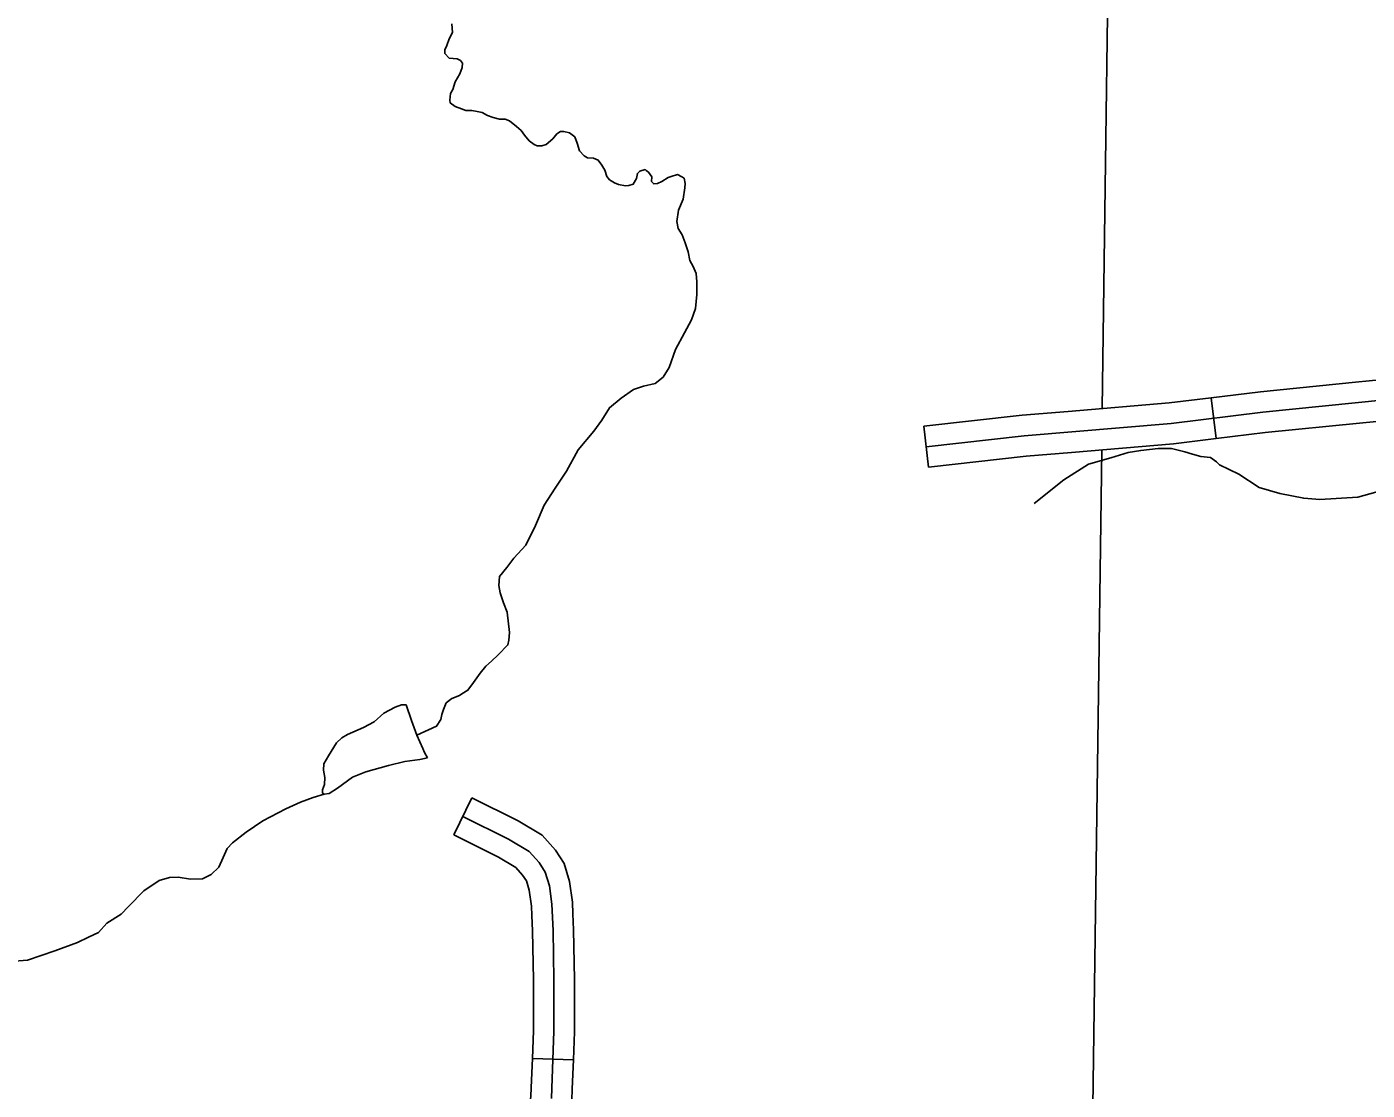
# Model space of a CAD drawing. Extents: x 8749 to 11879, y 13275 to 15339.
# Drawn here: x 10023.2 to 10121.1, y 13768.9 to 13846.6 of the extents above; entities that cross this region are included whole.
import ezdxf

# ---------------------------------------------------------------- set-up
doc = ezdxf.new("R2010")
doc.units = 0
for name, color, linetype in [('Level 31', 7, 'Continuous'), ('Level 35', 7, 'Continuous'), ('Level 45', 7, 'Continuous'), ('Level 5', 7, 'Continuous')]:
    doc.layers.add(name, color=color, linetype=linetype)

msp = doc.modelspace()

# ---------------------------------------------------------------- linework, layer by layer
at = {"layer": 'Level 31'}
msp.add_lwpolyline([(10088.912, 13815.903), (10096.084, 13816.7), (10106.822, 13817.6), (10113.511, 13818.418), (10122.428, 13819.319), (10126.886, 13819.759), (10127.493, 13819.654), (10127.828, 13819.402), (10128.1, 13819.109), (10128.309, 13817.705), (10128.225, 13814.07), (10128.058, 13807.596), (10127.951, 13803.826)], dxfattribs=at)
at = {"layer": 'Level 35'}
for points in [[(10063.404, 13838.061), (10063.241, 13838.525), (10062.859, 13838.825), (10062.45, 13838.907), (10062.205, 13838.907), (10061.932, 13838.743), (10061.633, 13838.388), (10061.142, 13837.979), (10060.842, 13837.87), (10060.488, 13837.87), (10060.27, 13837.979), (10059.916, 13838.225), (10059.561, 13838.661), (10059.316, 13838.989), (10058.989, 13839.289), (10058.471, 13839.698), (10058.144, 13839.807), (10057.735, 13839.807), (10057.272, 13839.943), (10056.863, 13840.08), (10056.481, 13840.298), (10056.1, 13840.38), (10055.718, 13840.462), (10055.282, 13840.462), (10054.955, 13840.571), (10054.492, 13840.735), (10054.137, 13841.007), (10054.11, 13841.198), (10054.165, 13841.69), (10054.328, 13841.99), (10054.492, 13842.535), (10054.846, 13843.136), (10055.01, 13843.599), (10055.037, 13843.899), (10054.901, 13844.09), (10054.655, 13844.227), (10054.355, 13844.254), (10054.056, 13844.281), (10053.756, 13844.609), (10053.756, 13844.882), (10053.892, 13845.209), (10054.056, 13845.673), (10054.301, 13846.137), (10054.274, 13846.464), (10054.246, 13846.791)], [(10063.404, 13838.061), (10063.59, 13837.496), (10063.917, 13837.141), (10064.162, 13837.005), (10064.598, 13836.978), (10064.952, 13836.822), (10065.225, 13836.459), (10065.443, 13836.105), (10065.579, 13835.641), (10065.77, 13835.395), (10066.152, 13835.177), (10066.424, 13835.041), (10066.942, 13834.959), (10067.187, 13834.986), (10067.514, 13835.068), (10067.76, 13835.477), (10067.814, 13835.859), (10068.005, 13836.023), (10068.386, 13836.132), (10068.468, 13836.077), (10068.632, 13835.941), (10068.877, 13835.614), (10068.85, 13835.259), (10069.013, 13835.095), (10069.286, 13835.123), (10069.613, 13835.259), (10070.076, 13835.559), (10070.294, 13835.641), (10070.758, 13835.777), (10071.057, 13835.614), (10071.221, 13835.504), (10071.303, 13835.123), (10071.276, 13834.795), (10071.167, 13833.977)], [(10064.645, 13817.04), (10065.21, 13817.842), (10065.782, 13818.742), (10066.627, 13819.452), (10067.526, 13820.079), (10068.262, 13820.325), (10069.107, 13820.516), (10069.707, 13820.98), (10070.143, 13821.689), (10070.606, 13822.999), (10071.26, 13824.226), (10071.778, 13825.154), (10072.051, 13826), (10072.16, 13827.009), (10072.16, 13827.937), (10072.105, 13828.551), (10071.887, 13829.069), (10071.642, 13829.506), (10071.533, 13830.133), (10071.315, 13830.788), (10071.097, 13831.361), (10070.797, 13831.825), (10070.688, 13832.343), (10070.824, 13833.162), (10071.167, 13833.977)], [(10058.297, 13803.824), (10058.022, 13804.49), (10057.777, 13805.226), (10057.695, 13805.772), (10057.749, 13806.427), (10058.267, 13807.082), (10058.785, 13807.764), (10059.657, 13808.718), (10060.366, 13810.137), (10060.993, 13811.638), (10061.81, 13812.866), (10062.628, 13814.121), (10063.5, 13815.676), (10064.645, 13817.04)], [(10102.417, 13815.086), (10103.663, 13815.468), (10104.59, 13815.632), (10105.871, 13815.768), (10106.852, 13815.768), (10107.806, 13815.523), (10108.378, 13815.359), (10108.978, 13815.195), (10109.687, 13815.113), (10110.123, 13814.786), (10110.341, 13814.568), (10111.758, 13813.886), (10113.257, 13812.931), (10114.756, 13812.494), (10116.5, 13812.139), (10117.672, 13812.058), (10120.452, 13812.221), (10121.761, 13812.576), (10123.178, 13813.476), (10124.295, 13814.813), (10125.685, 13816.068), (10126.789, 13816.829)], [(10102.417, 13815.086), (10100.782, 13814.622), (10098.983, 13813.476), (10096.803, 13811.757)], [(10051.691, 13794.845), (10053.146, 13795.502), (10053.446, 13795.994), (10053.528, 13796.348), (10053.637, 13796.703), (10053.855, 13797.194), (10054.263, 13797.521), (10054.809, 13797.74), (10054.999, 13797.849), (10055.435, 13798.122), (10055.844, 13798.695), (10056.335, 13799.377), (10056.744, 13799.868), (10057.153, 13800.25), (10057.643, 13800.713), (10058.352, 13801.423), (10058.434, 13801.777), (10058.461, 13802.323), (10058.297, 13803.824)], [(10052.486, 13793.177), (10051.925, 13793.068), (10050.835, 13792.912), (10049.636, 13792.616), (10047.985, 13792.164), (10047.004, 13791.774), (10045.913, 13790.979), (10045.29, 13790.589), (10044.932, 13790.527), (10044.808, 13790.605), (10044.808, 13790.854), (10044.963, 13791.244), (10044.979, 13791.759), (10044.885, 13792.273), (10044.901, 13792.741), (10045.244, 13793.333), (10045.835, 13794.284), (10046.209, 13794.643), (10046.645, 13794.892), (10047.813, 13795.391), (10048.577, 13795.812), (10049.293, 13796.436), (10050.118, 13796.888), (10050.586, 13797.059), (10050.928, 13797.059)], [(10050.928, 13797.059), (10051.302, 13795.906), (10051.691, 13794.845), (10052.143, 13793.863), (10052.252, 13793.583), (10052.486, 13793.177)], [(10044.932, 13790.527), (10044.129, 13790.275), (10043.203, 13789.948), (10042.14, 13789.457), (10040.45, 13788.584), (10039.224, 13787.765), (10038.242, 13786.974), (10037.833, 13786.565), (10037.561, 13785.91), (10037.234, 13785.201), (10036.662, 13784.655), (10036.035, 13784.355), (10035.162, 13784.328), (10034.263, 13784.464), (10033.636, 13784.437), (10032.873, 13784.218), (10031.756, 13783.482), (10030.638, 13782.336), (10030.093, 13781.763), (10029.057, 13781.108), (10028.43, 13780.426), (10027.722, 13780.099), (10026.904, 13779.689), (10025.242, 13779.089), (10023.252, 13778.407), (10020.75, 13778.216)]]:
    msp.add_lwpolyline(points, dxfattribs=at)
at = {"layer": 'Level 45'}
for p, q in [((10110.109, 13816.491), (10109.745, 13819.469)), ((10089.077, 13814.413), (10088.746, 13817.394)), ((10054.395, 13787.567), (10055.731, 13790.253)), ((10060.14, 13771.239), (10063.138, 13771.124))]:
    msp.add_line(p, q, dxfattribs=at)
for points in [[(10120.274, 13820.609), (10122.279, 13820.811), (10126.941, 13821.271), (10128.104, 13821.07), (10128.836, 13820.521), (10129.515, 13819.789), (10129.812, 13817.799), (10129.781, 13816.458)], [(10109.745, 13819.469), (10113.345, 13819.908), (10120.274, 13820.609)], [(10099.29, 13818.474), (10106.668, 13819.093), (10109.745, 13819.469)], [(10088.746, 13817.394), (10095.939, 13818.193), (10099.29, 13818.474)], [(10120.576, 13817.624), (10122.577, 13817.826), (10126.714, 13818.234), (10126.807, 13817.611), (10126.782, 13816.527)], [(10110.109, 13816.491), (10113.678, 13816.927), (10120.576, 13817.624)], [(10099.541, 13815.484), (10106.976, 13816.108), (10110.109, 13816.491)], [(10089.077, 13814.413), (10096.23, 13815.206), (10099.541, 13815.484)], [(10055.731, 13790.253), (10059.11, 13788.573), (10060.861, 13787.525), (10061.824, 13786.451), (10062.465, 13785.46), (10062.852, 13784.161), (10063.066, 13782.638), (10063.102, 13781.804)], [(10055.063, 13788.91), (10058.39, 13787.255), (10059.896, 13786.355), (10060.629, 13785.538), (10061.089, 13784.826), (10061.382, 13783.841), (10061.57, 13782.501), (10061.654, 13780.586), (10061.717, 13776.984), (10061.717, 13773.214), (10061.558, 13769.053)], [(10054.395, 13787.567), (10057.67, 13785.938), (10058.931, 13785.184), (10059.433, 13784.624), (10059.713, 13784.192), (10059.912, 13783.521), (10060.075, 13782.363), (10060.105, 13781.673)], [(10060.105, 13781.673), (10060.155, 13780.541), (10060.217, 13776.971), (10060.217, 13773.242), (10060.14, 13771.239)], [(10063.102, 13781.804), (10063.153, 13780.632), (10063.217, 13776.997), (10063.217, 13773.185), (10063.138, 13771.124)], [(10060.14, 13771.239), (10060.059, 13769.103), (10060.04, 13768.452), (10059.914, 13767.601), (10059.394, 13765.147), (10059.181, 13763.915), (10059.157, 13762.359), (10059.248, 13761.322), (10059.309, 13760.587)], [(10063.138, 13771.124), (10063.057, 13769.003), (10063.034, 13768.187), (10062.868, 13767.069), (10062.341, 13764.58), (10062.177, 13763.634), (10062.159, 13762.466), (10062.237, 13761.577), (10062.298, 13760.836)], [(10061.558, 13769.053), (10061.537, 13768.319)]]:
    msp.add_lwpolyline(points, dxfattribs=at)
at = {"layer": 'Level 5'}
for points in [[(10102.431, 13867.147), (10101.782, 13818.683)], [(10101.742, 13815.669), (10101.004, 13760.591)]]:
    msp.add_lwpolyline(points, dxfattribs=at)

doc.saveas('drawing.dxf')
